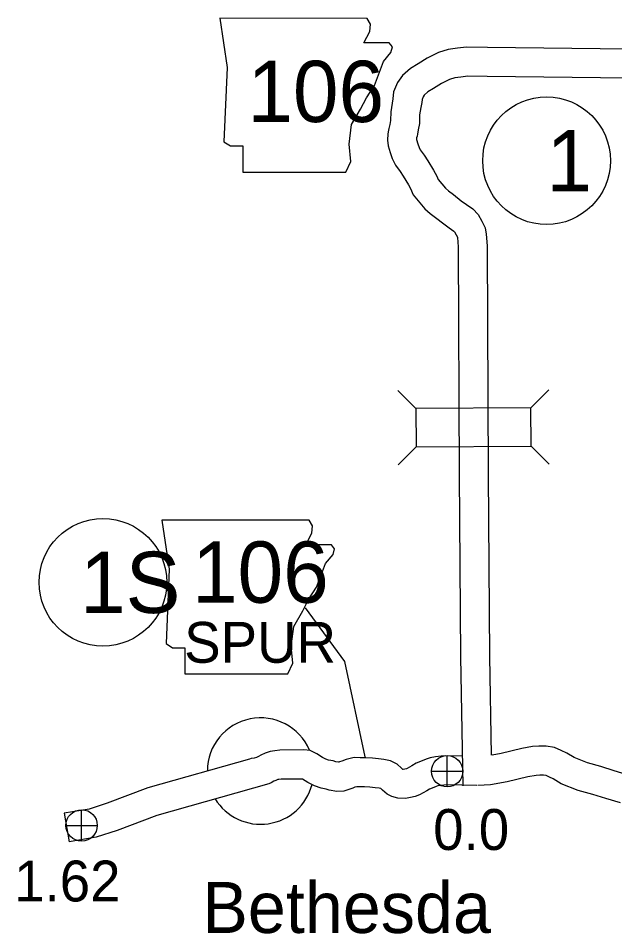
# Model space of a CAD drawing. Extents: x -939622 to -934222, y 1383701 to 1385301.
# Drawn here: x -936375.3 to -936356.8, y 1384835.05 to 1384863.45 of the extents above; entities that cross this region are included whole.
import ezdxf

# ---------------------------------------------------------------- set-up
doc = ezdxf.new("R2010")
doc.units = 0
for name, color, linetype in [('Level 10', 7, 'Continuous'), ('Level 20', 7, 'Continuous'), ('Level 21', 7, 'Continuous'), ('Level 24', 7, 'Continuous'), ('Level 25', 7, 'Continuous'), ('Level 26', 7, 'Continuous'), ('Level 27', 7, 'Continuous')]:
    doc.layers.add(name, color=color, linetype=linetype)

msp = doc.modelspace()

# ---------------------------------------------------------------- linework, layer by layer
at = {"layer": 'Level 10'}
for points in [[(-936356.39, 1384862.49), (-936360.748, 1384862.539), (-936361.401, 1384862.552), (-936361.681, 1384862.519), (-936361.966, 1384862.484), (-936362.266, 1384862.382), (-936362.616, 1384862.211), (-936362.894, 1384862.037), (-936363.133, 1384861.89), (-936363.382, 1384861.67), (-936363.537, 1384861.452), (-936363.658, 1384861.161), (-936363.682, 1384860.952), (-936363.7, 1384860.816), (-936363.75, 1384860.546), (-936363.759, 1384860.274), (-936363.779, 1384860.152), (-936363.805, 1384860.027), (-936363.814, 1384859.975), (-936363.84, 1384859.864), (-936363.85, 1384859.666), (-936363.829, 1384859.486), (-936363.762, 1384859.285), (-936363.706, 1384859.097), (-936363.597, 1384858.891), (-936363.451, 1384858.694), (-936363.359, 1384858.548), (-936363.197, 1384858.283), (-936363.131, 1384858.163), (-936363.054, 1384857.975), (-936362.692, 1384857.539), (-936362.523, 1384857.396), (-936362.356, 1384857.267), (-936362.102, 1384857.072), (-936361.934, 1384856.947), (-936361.793, 1384856.846), (-936361.767, 1384856.819), (-936361.719, 1384856.732), (-936361.683, 1384856.662), (-936361.68, 1384856.644), (-936361.66, 1384856.36), (-936361.625, 1384849.306), (-936361.59, 1384843.638), (-936361.511, 1384839.636)], [(-936356.37, 1384861.59), (-936360.763, 1384861.639), (-936361.357, 1384861.651), (-936361.573, 1384861.625), (-936361.765, 1384861.602), (-936361.923, 1384861.548), (-936362.178, 1384861.423), (-936362.419, 1384861.273), (-936362.594, 1384861.164), (-936362.709, 1384861.063), (-936362.745, 1384861.013), (-936362.778, 1384860.933), (-936362.789, 1384860.84), (-936362.811, 1384860.675), (-936362.852, 1384860.45), (-936362.861, 1384860.186), (-936362.893, 1384859.988), (-936362.921, 1384859.853), (-936362.933, 1384859.79), (-936362.945, 1384859.738), (-936362.948, 1384859.695), (-936362.946, 1384859.683), (-936362.904, 1384859.556), (-936362.869, 1384859.439), (-936362.833, 1384859.372), (-936362.708, 1384859.203), (-936362.594, 1384859.022), (-936362.42, 1384858.736), (-936362.317, 1384858.553), (-936362.273, 1384858.443), (-936362.05, 1384858.176), (-936361.956, 1384858.096), (-936361.806, 1384857.98), (-936361.56, 1384857.79), (-936361.404, 1384857.675), (-936361.205, 1384857.532), (-936361.034, 1384857.358), (-936360.925, 1384857.154), (-936360.817, 1384856.95), (-936360.785, 1384856.746), (-936360.76, 1384856.394), (-936360.725, 1384849.311), (-936360.69, 1384843.65), (-936360.63, 1384840.592)], [(-936356.347, 1384839.964), (-936356.816, 1384840.106), (-936357.234, 1384840.234), (-936357.644, 1384840.348), (-936358.058, 1384840.513), (-936358.292, 1384840.656), (-936358.467, 1384840.735), (-936358.674, 1384840.823), (-936358.929, 1384840.868), (-936359.154, 1384840.871), (-936359.348, 1384840.855), (-936359.684, 1384840.797), (-936360.325, 1384840.641), (-936360.602, 1384840.593)], [(-936361.529, 1384840.56), (-936362.035, 1384840.571), (-936362.187, 1384840.56), (-936362.361, 1384840.538), (-936362.531, 1384840.504), (-936362.648, 1384840.461), (-936362.779, 1384840.415), (-936362.956, 1384840.346), (-936363.094, 1384840.259), (-936363.242, 1384840.174), (-936363.255, 1384840.169), (-936363.312, 1384840.156), (-936363.358, 1384840.148), (-936363.371, 1384840.149), (-936363.414, 1384840.185), (-936363.549, 1384840.306), (-936363.753, 1384840.412), (-936363.958, 1384840.451), (-936364.125, 1384840.474), (-936364.317, 1384840.493), (-936364.524, 1384840.508), (-936364.692, 1384840.51), (-936364.881, 1384840.514), (-936365.135, 1384840.46), (-936365.266, 1384840.403), (-936365.333, 1384840.378), (-936365.356, 1384840.371), (-936365.368, 1384840.37), (-936365.449, 1384840.384), (-936365.534, 1384840.41), (-936365.676, 1384840.439), (-936365.765, 1384840.467), (-936365.866, 1384840.521), (-936366.041, 1384840.631), (-936366.248, 1384840.735), (-936366.447, 1384840.751), (-936367.188, 1384840.74), (-936367.343, 1384840.729), (-936367.485, 1384840.7), (-936367.637, 1384840.647), (-936367.772, 1384840.59), (-936367.853, 1384840.544), (-936367.914, 1384840.519), (-936367.988, 1384840.5), (-936368.071, 1384840.483), (-936368.126, 1384840.47)], [(-936368.126, 1384840.47), (-936371.285, 1384839.579), (-936372.538, 1384839.106), (-936373.1, 1384838.918), (-936373.871, 1384838.79)], [(-936356.624, 1384839.108), (-936357.078, 1384839.245), (-936357.486, 1384839.37), (-936357.932, 1384839.495), (-936358.462, 1384839.705), (-936358.714, 1384839.859), (-936358.829, 1384839.911), (-936358.931, 1384839.954), (-936359.013, 1384839.969), (-936359.124, 1384839.97), (-936359.235, 1384839.961), (-936359.501, 1384839.915), (-936360.141, 1384839.759), (-936360.658, 1384839.669), (-936361.049, 1384839.651)], [(-936367.53, 1384839.703), (-936371.003, 1384838.723), (-936372.236, 1384838.257), (-936372.882, 1384838.042), (-936373.723, 1384837.902)], [(-936361.08, 1384839.65), (-936362.012, 1384839.67), (-936362.098, 1384839.664), (-936362.217, 1384839.649), (-936362.285, 1384839.636), (-936362.341, 1384839.615), (-936362.466, 1384839.571), (-936362.55, 1384839.538), (-936362.631, 1384839.487), (-936362.854, 1384839.359), (-936362.99, 1384839.307), (-936363.136, 1384839.273), (-936363.293, 1384839.247), (-936363.525, 1384839.252), (-936363.718, 1384839.31), (-936363.861, 1384839.384), (-936364.005, 1384839.506), (-936364.058, 1384839.554), (-936364.103, 1384839.562), (-936364.231, 1384839.58), (-936364.393, 1384839.596), (-936364.564, 1384839.608), (-936364.708, 1384839.611), (-936364.795, 1384839.612), (-936364.857, 1384839.599), (-936364.928, 1384839.568), (-936365.05, 1384839.523), (-936365.206, 1384839.477), (-936365.422, 1384839.467), (-936365.654, 1384839.506), (-936365.755, 1384839.536), (-936365.903, 1384839.567), (-936366.115, 1384839.634), (-936366.318, 1384839.742), (-936366.483, 1384839.846), (-936366.491, 1384839.85), (-936367.148, 1384839.841), (-936367.22, 1384839.835), (-936367.245, 1384839.83), (-936367.313, 1384839.806), (-936367.374, 1384839.781), (-936367.458, 1384839.733), (-936367.53, 1384839.703)], [(-936373.871, 1384838.79), (-936373.723, 1384837.902)]]:
    msp.add_lwpolyline(points, dxfattribs=at)
at = {"layer": 'Level 20'}
for p, q in [((-936362.967, 1384851.343), (-936363.53, 1384851.9)), ((-936359.403, 1384851.36), (-936358.846, 1384851.923)), ((-936362.962, 1384850.155), (-936363.519, 1384849.592)), ((-936359.398, 1384850.172), (-936358.835, 1384849.615))]:
    msp.add_line(p, q, dxfattribs=at)
msp.add_lwpolyline([(-936359.403, 1384851.36), (-936362.967, 1384851.343), (-936362.962, 1384850.155), (-936359.398, 1384850.172)], close=True, dxfattribs=at)
at = {"layer": 'Level 21'}
for points in [[(-936369.045, 1384863.447), (-936368.817, 1384861.924), (-936368.919, 1384859.615), (-936368.716, 1384859.488), (-936368.335, 1384859.488), (-936368.335, 1384858.676), (-936365.137, 1384858.676), (-936364.985, 1384859.006), (-936365.036, 1384859.539), (-936364.96, 1384860.148), (-936364.681, 1384860.63), (-936364.503, 1384860.985), (-936364.249, 1384861.366), (-936364.097, 1384861.772), (-936363.97, 1384862.102), (-936363.742, 1384862.381), (-936363.691, 1384862.559), (-936363.792, 1384862.685), (-936364.579, 1384862.685), (-936364.401, 1384863.041), (-936364.376, 1384863.269), (-936364.481, 1384863.445)], [(-936370.842, 1384847.88), (-936370.614, 1384846.358), (-936370.715, 1384844.049), (-936370.512, 1384843.922), (-936370.132, 1384843.922), (-936370.132, 1384843.11), (-936366.934, 1384843.11), (-936366.782, 1384843.439), (-936366.833, 1384843.972), (-936366.756, 1384844.581), (-936366.477, 1384845.064), (-936366.3, 1384845.419), (-936366.046, 1384845.8), (-936365.894, 1384846.206), (-936365.767, 1384846.535), (-936365.538, 1384846.815), (-936365.488, 1384846.992), (-936365.589, 1384847.119), (-936366.376, 1384847.119), (-936366.198, 1384847.474), (-936366.173, 1384847.703), (-936366.278, 1384847.878)]]:
    msp.add_lwpolyline(points, close=True, dxfattribs=at)
msp.add_lwpolyline([(-936366.399, 1384845.158), (-936365.178, 1384843.494), (-936364.55, 1384840.534)], dxfattribs=at)
at = {"layer": 'Level 24'}
for start, end in [(23.1772, 179.6726), (211.3232, 345.4255)]:
    msp.add_arc((-936367.785, 1384840.096), 1.65, start, end, dxfattribs=at)
at = {"layer": 'Level 26'}
for p, q in [((-936361.998, 1384839.603), (-936361.998, 1384840.578)), ((-936362.486, 1384840.09), (-936361.511, 1384840.09)), ((-936373.334, 1384837.922), (-936373.334, 1384838.897)), ((-936373.821, 1384838.41), (-936372.846, 1384838.41))]:
    msp.add_line(p, q, dxfattribs=at)
for centre in [(-936361.998, 1384840.09), (-936373.334, 1384838.41)]:
    msp.add_circle(centre, 0.487, dxfattribs=at)
at = {"layer": 'Level 27'}
for centre in [(-936358.917, 1384859.029), (-936372.672, 1384845.951)]:
    msp.add_circle(centre, 1.98, dxfattribs=at)

# ---------------------------------------------------------------- texts
at = {"layer": 'Level 21'}
for s, height, p in [('106', 1.9008, (-936368.195, 1384860.229)), ('106', 1.9008, (-936369.912, 1384845.318)), ('SPUR', 1.2672, (-936370.153, 1384843.456))]:
    msp.add_text(s, height=height, dxfattribs=at).set_placement(p)
at = {"layer": 'Level 24'}
msp.add_text('Bethesda', height=1.584, dxfattribs=at).set_placement((-936369.592, 1384835.074))
at = {"layer": 'Level 25'}
for s, p in [('0.0', (-936362.432, 1384837.65)), ('1.62', (-936375.425, 1384836.052))]:
    msp.add_text(s, height=1.2672, dxfattribs=at).set_placement(p)
at = {"layer": 'Level 27'}
for s, height, p in [('1', 1.901, (-936358.917, 1384858.078)), ('1S', 1.9008, (-936373.381, 1384845))]:
    msp.add_text(s, height=height, dxfattribs=at).set_placement(p)

doc.saveas('drawing.dxf')
